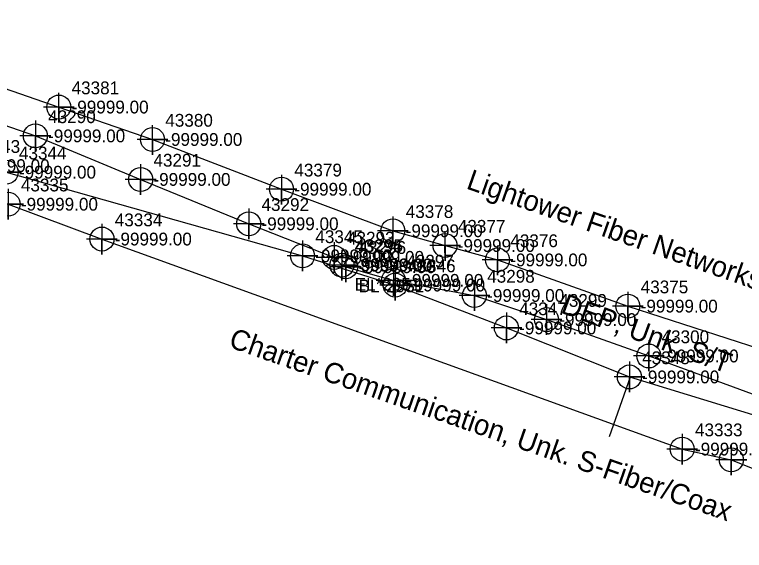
# Model space of a CAD drawing. Extents: x 2083698 to 2094313, y 743246 to 752873.
# Drawn here: x 2092793.4 to 2092936, y 746730.2 to 746834.9 of the extents above; entities that cross this region are included whole.
import ezdxf

# ---------------------------------------------------------------- set-up
doc = ezdxf.new("R2010")
doc.units = 0
for name, color, linetype in [('Default Symbol CELL', 7, 'Continuous'), ('Default Symbol Cogo Number', 7, 'Continuous'), ('Exist Property Iron Pin Leader', 7, 'Continuous'), ('Exist Property Iron Pin Text', 7, 'Continuous'), ('Exist Property Line Leader', 7, 'Continuous'), ('Exist Property Monument Cogo Elevation', 7, 'Continuous'), ('Exist Property Monument Cogo Number', 7, 'Continuous'), ('Exist Property Monument Leader', 7, 'Continuous'), ('Exist Property Monument Text', 7, 'Continuous'), ('Exist Right of Way Line Leader', 7, 'Continuous'), ('Exist Right of Way Line Text', 7, 'Continuous'), ('Exist Utilities Power UG Cable SUE LOS B', 7, 'Continuous'), ('Exist Utilities Power UG Cable SUE LOS B Text', 7, 'Continuous'), ('Exist Utilities Telephone UG Conduit SUE LOS B', 7, 'Continuous'), ('Exist Utilities Telephone UG Conduit SUE LOS B Text', 7, 'Continuous'), ('Exist Utilities TV UG Cable SUE LOS B', 7, 'Continuous'), ('Exist Utilities TV UG Cable SUE LOS B Leader', 7, 'Continuous'), ('Exist Utilities TV UG Cable SUE LOS B Text', 7, 'Continuous'), ('Scratch_Level_2', 7, 'Continuous')]:
    doc.layers.add(name, color=color, linetype=linetype)

msp = doc.modelspace()

# ---------------------------------------------------------------- linework, layer by layer
at = {"layer": 'Exist Property Iron Pin Text'}
for points in [[(2092797.45, 746814.23), (2092797.45, 746808.23), (2092797.45, 746811.23), (2092800.45, 746811.23), (2092794.45, 746811.23)], [(2092818.03, 746805.72), (2092818.03, 746799.72), (2092818.03, 746802.72), (2092821.03, 746802.72), (2092815.03, 746802.72)], [(2092792.13, 746800.88), (2092792.13, 746794.88), (2092792.13, 746797.88), (2092795.13, 746797.88), (2092789.13, 746797.88)], [(2092839.14, 746797.05), (2092839.14, 746791.05), (2092839.14, 746794.05), (2092842.14, 746794.05), (2092836.14, 746794.05)], [(2092810.47, 746794.06), (2092810.47, 746788.06), (2092810.47, 746791.06), (2092813.47, 746791.06), (2092807.47, 746791.06)], [(2092855.85, 746790.48), (2092855.85, 746784.48), (2092855.85, 746787.48), (2092858.85, 746787.48), (2092852.85, 746787.48)], [(2092857.36, 746788.97), (2092857.36, 746782.97), (2092857.36, 746785.97), (2092860.36, 746785.97), (2092854.36, 746785.97)], [(2092858.1, 746788.65), (2092858.1, 746782.65), (2092858.1, 746785.65), (2092861.1, 746785.65), (2092855.1, 746785.65)], [(2092867.43, 746785.98), (2092867.43, 746779.98), (2092867.43, 746782.98), (2092870.43, 746782.98), (2092864.43, 746782.98)], [(2092883.24, 746783.03), (2092883.24, 746777.03), (2092883.24, 746780.03), (2092886.24, 746780.03), (2092880.24, 746780.03)], [(2092897.33, 746778.31), (2092897.33, 746772.31), (2092897.33, 746775.31), (2092900.33, 746775.31), (2092894.33, 746775.31)], [(2092917.31, 746771.2), (2092917.31, 746765.2), (2092917.31, 746768.2), (2092920.31, 746768.2), (2092914.31, 746768.2)], [(2092923.84, 746753), (2092923.84, 746747), (2092923.84, 746750), (2092926.84, 746750), (2092920.84, 746750)], [(2092933.44, 746750.89), (2092933.44, 746744.89), (2092933.44, 746747.89), (2092936.44, 746747.89), (2092930.44, 746747.89)]]:
    msp.add_lwpolyline(points, dxfattribs=at)
for centre in [(2092797.45, 746811.23), (2092818.03, 746802.72), (2092792.13, 746797.88), (2092839.14, 746794.05), (2092810.47, 746791.06), (2092855.85, 746787.48), (2092857.36, 746785.97), (2092858.1, 746785.65), (2092867.43, 746782.98), (2092883.24, 746780.03), (2092897.33, 746775.31), (2092917.31, 746768.2), (2092923.84, 746750), (2092933.44, 746747.89)]:
    msp.add_circle(centre, 2.34, dxfattribs=at)
at = {"layer": 'Exist Property Line Leader'}
for points in [[(2092791.75, 746807.13), (2092791.75, 746801.13), (2092791.75, 746804.13), (2092794.75, 746804.13), (2092788.75, 746804.13)], [(2092849.66, 746790.77), (2092849.66, 746784.77), (2092849.66, 746787.77), (2092852.66, 746787.77), (2092846.66, 746787.77)], [(2092867.77, 746785.07), (2092867.77, 746779.07), (2092867.77, 746782.07), (2092870.77, 746782.07), (2092864.77, 746782.07)], [(2092889.49, 746776.68), (2092889.49, 746770.68), (2092889.49, 746773.68), (2092892.49, 746773.68), (2092886.49, 746773.68)], [(2092913.52, 746767.1), (2092913.52, 746761.1), (2092913.52, 746764.1), (2092916.52, 746764.1), (2092910.52, 746764.1)]]:
    msp.add_lwpolyline(points, dxfattribs=at)
for centre in [(2092791.75, 746804.13), (2092849.66, 746787.77), (2092867.77, 746782.07), (2092889.49, 746773.68), (2092913.52, 746764.1)]:
    msp.add_circle(centre, 2.34, dxfattribs=at)
at = {"layer": 'Exist Right of Way Line Text'}
for points in [[(2092802, 746819.68), (2092802.03, 746813.87), (2092802.02, 746816.87), (2092805.03, 746816.87), (2092799.03, 746816.87)], [(2092820.31, 746813.34), (2092820.34, 746807.53), (2092820.33, 746810.53), (2092823.34, 746810.53), (2092817.34, 746810.53)], [(2092845.53, 746803.61), (2092845.56, 746797.8), (2092845.55, 746800.8), (2092848.56, 746800.8), (2092842.56, 746800.8)], [(2092867.29, 746795.5), (2092867.32, 746789.68), (2092867.31, 746792.68), (2092870.32, 746792.68), (2092864.32, 746792.68)], [(2092877.46, 746792.62), (2092877.5, 746786.8), (2092877.48, 746789.8), (2092880.5, 746789.8), (2092874.5, 746789.8)], [(2092887.73, 746789.79), (2092887.76, 746783.98), (2092887.74, 746786.98), (2092890.76, 746786.98), (2092884.76, 746786.98)], [(2092913.2, 746780.77), (2092913.23, 746774.95), (2092913.22, 746777.95), (2092916.23, 746777.95), (2092910.23, 746777.95)]]:
    msp.add_lwpolyline(points, dxfattribs=at)
for centre in [(2092802.03, 746816.87), (2092820.34, 746810.53), (2092845.56, 746800.8), (2092867.32, 746792.68), (2092877.5, 746789.8), (2092887.76, 746786.98), (2092913.23, 746777.95)]:
    msp.add_circle(centre, 2.34, dxfattribs=at)
at = {"layer": 'Exist Utilities Power UG Cable SUE LOS B'}
for points in [[(2092712.3, 746834.95), (2092717.89, 746834.63), (2092728.9, 746833.06), (2092749.02, 746826.64), (2092773.58, 746819.49), (2092797.45, 746811.23), (2092818.03, 746802.72), (2092839.14, 746794.05), (2092855.85, 746787.48), (2092857.36, 746785.97)], [(2092724.65, 746811.8), (2092742.45, 746813.75), (2092769.71, 746805.95), (2092792.13, 746797.88), (2092810.47, 746791.06), (2092923.84, 746750), (2092933.44, 746747.89), (2092977.04, 746730.51), (2092999.97, 746722.18), (2093014.13, 746717.75), (2093039.39, 746710.95), (2093069.45, 746704.7), (2093069.07, 746704.67), (2093081.16, 746701.64), (2093101.03, 746695.35), (2093117.28, 746690.21), (2093138.28, 746686.66), (2093159.22, 746683.09), (2093181.66, 746677.74)], [(2092858.1, 746785.65), (2092867.43, 746782.98), (2092883.24, 746780.03), (2092897.33, 746775.31), (2092917.31, 746768.2), (2092939.46, 746760.09), (2092955.8, 746754.48), (2092964.92, 746751), (2092984.32, 746745.01), (2093003.11, 746737.26), (2093007.88, 746735.06)]]:
    msp.add_lwpolyline(points, dxfattribs=at)
at = {"layer": 'Exist Utilities Telephone UG Conduit SUE LOS B'}
msp.add_lwpolyline([(2092693.45, 746821.61), (2092698.12, 746831.29), (2092698.13, 746831.29), (2092698.07, 746831.3), (2092707.12, 746831.79), (2092728.61, 746832.3), (2092750.01, 746829.52), (2092775.95, 746825.93), (2092802.03, 746816.87), (2092820.34, 746810.53), (2092845.56, 746800.8), (2092867.32, 746792.68), (2092877.5, 746789.8), (2092887.76, 746786.98), (2092913.23, 746777.95), (2092939.02, 746769.62)], dxfattribs=at)
at = {"layer": 'Exist Utilities TV UG Cable SUE LOS B'}
msp.add_lwpolyline([(2092739.35, 746801.49), (2092743, 746806.3), (2092746.91, 746814.46), (2092766.1, 746811.91), (2092782.69, 746805.41), (2092791.75, 746804.13), (2092849.66, 746787.77), (2092867.77, 746782.07), (2092889.49, 746773.68), (2092913.52, 746764.1), (2092939.3, 746756.22), (2092962.56, 746747.54), (2092985.87, 746741.05), (2093005.77, 746734.64), (2093041.2, 746724), (2093061.9, 746717.38), (2093083.08, 746710.94), (2093105.14, 746705.54), (2093127.42, 746698.9), (2093156.88, 746689.86), (2093174.08, 746687.19), (2093196.39, 746680.9), (2093210.77, 746678.74)], dxfattribs=at)
at = {"layer": 'Exist Utilities TV UG Cable SUE LOS B Leader'}
msp.add_line((2092913.65, 746764.06), (2092909.58, 746752.4), dxfattribs=at)

# ---------------------------------------------------------------- texts
at = {"layer": 'Default Symbol CELL'}
for s, p in [('43343', (2092785.19, 746807.91)), ('43344', (2092794.25, 746806.63)), ('43345', (2092852.16, 746790.27)), ('43346', (2092870.27, 746784.57)), ('43347', (2092891.99, 746776.18)), ('43348', (2092916.02, 746766.6))]:
    msp.add_text(s, height=2.5, dxfattribs=at).set_placement(p)
at = {"layer": 'Default Symbol Cogo Number'}
for p in [(2092785.19, 746804.16), (2092794.25, 746802.88), (2092852.16, 746786.52), (2092870.27, 746780.82), (2092891.99, 746772.43), (2092916.02, 746762.85)]:
    msp.add_text('-99999.00', height=2.5, dxfattribs=at).set_placement(p)
at = {"layer": 'Exist Property Iron Pin Leader'}
for s, p in [('43290', (2092799.95, 746813.73)), ('43291', (2092820.53, 746805.22)), ('43335', (2092794.63, 746800.38)), ('43292', (2092841.64, 746796.55)), ('43334', (2092812.97, 746793.56)), ('43293', (2092858.35, 746789.98)), ('43294', (2092859.86, 746788.47)), ('43296', (2092860.6, 746788.15)), ('43297', (2092869.93, 746785.48)), ('43298', (2092885.74, 746782.53)), ('43299', (2092899.83, 746777.81)), ('43300', (2092919.81, 746770.7)), ('43333', (2092926.34, 746752.5))]:
    msp.add_text(s, height=2.5, dxfattribs=at).set_placement(p)
at = {"layer": 'Exist Property Monument Cogo Elevation'}
msp.add_text('-99999.00', height=2.5, dxfattribs=at).set_placement((2092859.99, 746784.77))
at = {"layer": 'Exist Property Monument Cogo Number'}
msp.add_text('43295', height=2.5, dxfattribs=at).set_placement((2092859.99, 746788.52))
at = {"layer": 'Exist Property Monument Leader'}
for s, p in [('EL*2951', (2092859.86, 746780.97)), ('BL*2951', (2092860.6, 746780.65))]:
    msp.add_text(s, height=2.5, dxfattribs=at).set_placement(p)
at = {"layer": 'Exist Property Monument Text'}
for p in [(2092799.95, 746809.98), (2092820.53, 746801.47), (2092794.63, 746796.62), (2092841.64, 746792.8), (2092812.97, 746789.81), (2092858.35, 746786.23), (2092859.86, 746784.72), (2092860.6, 746784.4), (2092869.93, 746781.73), (2092885.74, 746778.78), (2092899.83, 746774.06), (2092919.81, 746766.95), (2092926.34, 746748.75)]:
    msp.add_text('-99999.00', height=2.5, dxfattribs=at).set_placement(p)
at = {"layer": 'Exist Right of Way Line Leader'}
for s, p in [('43381', (2092804.53, 746819.37)), ('43380', (2092822.84, 746813.03)), ('43379', (2092848.06, 746803.3)), ('43378', (2092869.82, 746795.18)), ('43377', (2092880, 746792.3)), ('43376', (2092890.26, 746789.48)), ('43375', (2092915.73, 746780.45))]:
    msp.add_text(s, height=2.5, dxfattribs=at).set_placement(p)
at = {"layer": 'Exist Utilities Power UG Cable SUE LOS B Text'}
msp.add_text('DEP, Unk. S/T', height=4, rotation=339.8679, dxfattribs=at).set_placement((2092899.92, 746776.71))
at = {"layer": 'Exist Utilities Telephone UG Conduit SUE LOS B Text'}
msp.add_text('Lightower Fiber Networks-Unk. S/Fiber', height=4, rotation=340.7007, dxfattribs=at).set_placement((2092881.46, 746800.99))
at = {"layer": 'Exist Utilities TV UG Cable SUE LOS B Text'}
msp.add_text('Charter Communication, Unk. S-Fiber/Coax', height=4, rotation=340.7257, dxfattribs=at).set_placement((2092835.03, 746770))
at = {"layer": 'Scratch_Level_2'}
for p in [(2092804.53, 746815.62), (2092822.84, 746809.28), (2092848.06, 746799.55), (2092869.82, 746791.43), (2092880, 746788.55), (2092890.26, 746785.73), (2092915.73, 746776.7)]:
    msp.add_text('-99999.00', height=2.5, dxfattribs=at).set_placement(p)

doc.saveas('drawing.dxf')
